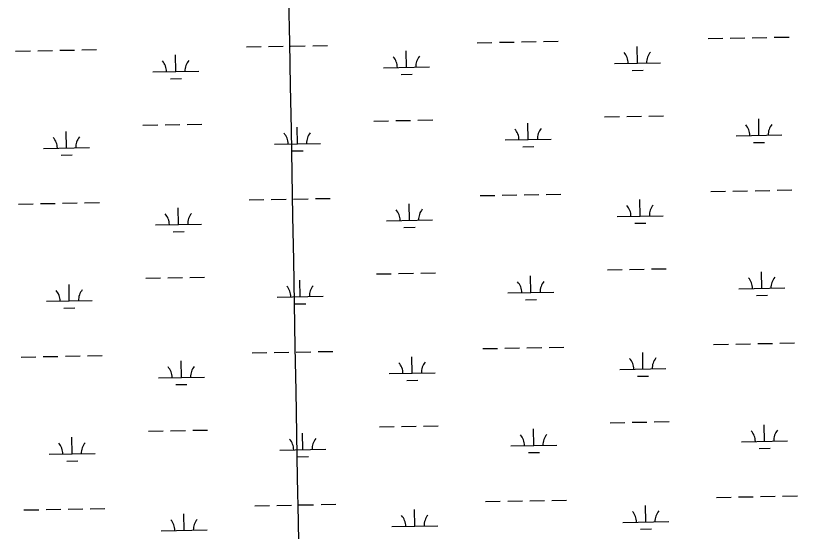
# Model space of a CAD drawing. Extents: x 3925854 to 3964121, y 224593 to 250589.
# Drawn here: x 3939913 to 3941613, y 242884 to 244006 of the extents above; entities that cross this region are included whole.
import ezdxf

# ---------------------------------------------------------------- set-up
doc = ezdxf.new("R2010")
doc.units = 0
doc.layers.add('V-GRID-MAJR', color=7, linetype='Continuous')
doc.layers.add('V-WETL-SWMP', color=7, linetype='Continuous')

msp = doc.modelspace()

# ---------------------------------------------------------------- linework, layer by layer
at = {"layer": 'V-GRID-MAJR'}
msp.add_spline([(3940756.893, 230221.23), (3940647.643, 236278.076), (3940538.337, 242338.005), (3940429.031, 248397.924), (3940428.975, 248401.018)], degree=3, dxfattribs=at)
at = {"layer": 'V-WETL-SWMP'}
for p, q in [((3941562.758, 243958.706), (3941594.753, 243959.288)), ((3940916.957, 243946.963), (3940948.952, 243947.545)), ((3940964.949, 243947.836), (3940996.944, 243948.418)), ((3941012.941, 243948.709), (3941044.936, 243949.29)), ((3941060.933, 243949.581), (3941092.928, 243950.163)), ((3941418.782, 243956.088), (3941450.777, 243956.67)), ((3941466.774, 243956.961), (3941498.769, 243957.542)), ((3941514.766, 243957.833), (3941546.761, 243958.415)), ((3939913.307, 243928.714), (3939945.302, 243929.296)), ((3939961.299, 243929.587), (3939993.294, 243930.168)), ((3940009.291, 243930.459), (3940041.286, 243931.041)), ((3940057.283, 243931.332), (3940089.278, 243931.914)), ((3940415.132, 243937.839), (3940447.127, 243938.42)), ((3940463.124, 243938.711), (3940495.119, 243939.293)), ((3940511.116, 243939.584), (3940543.111, 243940.166)), ((3940559.108, 243940.457), (3940591.103, 243941.038)), ((3940763.313, 243893.419), (3940762.659, 243929.413)), ((3941265.138, 243902.544), (3941264.484, 243938.538)), ((3940261.488, 243884.294), (3940260.833, 243920.289)), ((3940713.321, 243892.51), (3940813.305, 243894.328)), ((3941215.146, 243901.635), (3941315.13, 243903.453)), ((3940211.496, 243883.385), (3940311.48, 243885.204)), ((3940751.596, 243877.773), (3940775.592, 243878.209)), ((3941253.421, 243886.897), (3941277.417, 243887.334)), ((3940249.77, 243868.648), (3940273.767, 243869.084)), ((3940692.016, 243776.672), (3940724.01, 243777.254)), ((3940740.008, 243777.544), (3940772.002, 243778.126)), ((3940788, 243778.417), (3940819.995, 243778.999)), ((3941027.648, 243736.337), (3941026.994, 243772.331)), ((3941193.841, 243785.796), (3941225.835, 243786.378)), ((3941241.833, 243786.669), (3941273.828, 243787.251)), ((3941289.825, 243787.542), (3941321.82, 243788.124)), ((3941529.474, 243745.462), (3941528.819, 243781.456)), ((3940190.191, 243767.547), (3940222.185, 243768.129)), ((3940238.183, 243768.42), (3940270.177, 243769.001)), ((3940286.175, 243769.292), (3940318.17, 243769.874)), ((3940525.823, 243727.212), (3940525.169, 243763.206)), ((3940023.998, 243718.087), (3940023.344, 243754.081)), ((3941479.482, 243744.553), (3941579.465, 243746.371)), ((3940475.832, 243726.303), (3940575.815, 243728.121)), ((3940977.657, 243735.428), (3941077.64, 243737.246)), ((3941517.756, 243729.815), (3941541.752, 243730.251)), ((3939974.007, 243717.178), (3940073.99, 243718.996)), ((3940514.106, 243711.566), (3940538.102, 243712.002)), ((3941015.931, 243720.69), (3941039.927, 243721.127)), ((3940012.281, 243702.441), (3940036.277, 243702.877)), ((3941424.83, 243623.468), (3941456.825, 243624.05)), ((3941472.822, 243624.341), (3941504.817, 243624.922)), ((3941520.814, 243625.213), (3941552.809, 243625.795)), ((3941568.806, 243626.086), (3941600.801, 243626.668)), ((3940421.18, 243605.219), (3940453.175, 243605.8)), ((3940469.172, 243606.091), (3940501.167, 243606.673)), ((3940517.164, 243606.964), (3940549.159, 243607.546)), ((3940565.156, 243607.837), (3940597.151, 243608.418)), ((3940923.005, 243614.343), (3940955, 243614.925)), ((3940970.997, 243615.216), (3941002.992, 243615.798)), ((3941018.989, 243616.089), (3941050.984, 243616.67)), ((3941066.981, 243616.961), (3941098.976, 243617.543)), ((3941271.186, 243569.924), (3941270.532, 243605.918)), ((3939919.355, 243596.094), (3939951.35, 243596.676)), ((3939967.347, 243596.967), (3939999.342, 243597.548)), ((3940015.339, 243597.839), (3940047.334, 243598.421)), ((3940063.331, 243598.712), (3940095.326, 243599.294)), ((3940267.536, 243551.674), (3940266.882, 243587.669)), ((3940769.361, 243560.799), (3940768.707, 243596.793)), ((3941221.194, 243569.015), (3941321.178, 243570.833)), ((3940217.544, 243550.765), (3940317.528, 243552.583)), ((3940719.369, 243559.89), (3940819.353, 243561.708)), ((3941259.469, 243554.277), (3941283.465, 243554.714)), ((3940255.819, 243536.028), (3940279.815, 243536.464)), ((3940757.644, 243545.153), (3940781.64, 243545.589)), ((3941199.889, 243453.176), (3941231.884, 243453.758)), ((3941247.881, 243454.049), (3941279.876, 243454.631)), ((3941295.873, 243454.922), (3941327.868, 243455.503)), ((3940196.239, 243434.927), (3940228.233, 243435.509)), ((3940244.231, 243435.8), (3940276.225, 243436.381)), ((3940292.223, 243436.672), (3940324.218, 243437.254)), ((3940698.064, 243444.052), (3940730.058, 243444.633)), ((3940746.056, 243444.924), (3940778.051, 243445.506)), ((3940794.048, 243445.797), (3940826.043, 243446.379)), ((3941033.697, 243403.717), (3941033.042, 243439.711)), ((3941535.522, 243412.842), (3941534.867, 243448.836)), ((3940030.046, 243385.467), (3940029.392, 243421.461)), ((3940531.871, 243394.592), (3940531.217, 243430.586)), ((3940983.705, 243402.808), (3941083.688, 243404.626)), ((3941485.53, 243411.933), (3941585.513, 243413.751)), ((3939980.055, 243384.558), (3940080.038, 243386.376)), ((3940481.88, 243393.683), (3940581.863, 243395.501)), ((3941021.979, 243388.07), (3941045.975, 243388.507)), ((3941523.804, 243397.195), (3941547.8, 243397.631)), ((3940018.329, 243369.821), (3940042.325, 243370.257)), ((3940520.154, 243378.946), (3940544.15, 243379.382)), ((3940929.053, 243281.723), (3940961.048, 243282.305)), ((3940977.045, 243282.596), (3941009.04, 243283.178)), ((3941025.037, 243283.469), (3941057.032, 243284.05)), ((3941073.029, 243284.341), (3941105.024, 243284.923)), ((3941430.878, 243290.848), (3941462.873, 243291.43)), ((3941478.87, 243291.721), (3941510.865, 243292.302)), ((3941526.862, 243292.593), (3941558.857, 243293.175)), ((3941574.854, 243293.466), (3941606.849, 243294.048)), ((3939925.403, 243263.474), (3939957.398, 243264.056)), ((3939973.395, 243264.346), (3940005.39, 243264.928)), ((3940021.387, 243265.219), (3940053.382, 243265.801)), ((3940069.379, 243266.092), (3940101.374, 243266.674)), ((3940427.228, 243272.599), (3940459.223, 243273.18)), ((3940475.22, 243273.471), (3940507.215, 243274.053)), ((3940523.212, 243274.344), (3940555.207, 243274.926)), ((3940571.204, 243275.216), (3940603.199, 243275.798)), ((3940775.409, 243228.179), (3940774.755, 243264.173)), ((3941277.234, 243237.304), (3941276.58, 243273.298)), ((3940273.584, 243219.054), (3940272.93, 243255.049)), ((3940725.417, 243227.27), (3940825.401, 243229.088)), ((3941227.242, 243236.395), (3941327.226, 243238.213)), ((3940223.592, 243218.145), (3940323.576, 243219.963)), ((3940763.692, 243212.533), (3940787.688, 243212.969)), ((3941265.517, 243221.657), (3941289.513, 243222.094)), ((3940261.867, 243203.408), (3940285.863, 243203.844)), ((3940704.112, 243111.432), (3940736.107, 243112.013)), ((3940752.104, 243112.304), (3940784.099, 243112.886)), ((3940800.096, 243113.177), (3940832.091, 243113.759)), ((3941205.937, 243120.556), (3941237.932, 243121.138)), ((3941253.929, 243121.429), (3941285.924, 243122.011)), ((3941301.921, 243122.302), (3941333.916, 243122.883)), ((3941541.57, 243080.222), (3941540.915, 243116.216)), ((3940202.287, 243102.307), (3940234.281, 243102.889)), ((3940250.279, 243103.18), (3940282.274, 243103.761)), ((3940298.271, 243104.052), (3940330.266, 243104.634)), ((3940537.92, 243061.972), (3940537.265, 243097.966)), ((3941039.745, 243071.097), (3941039.09, 243107.091)), ((3940036.094, 243052.847), (3940035.44, 243088.841)), ((3941491.578, 243079.313), (3941591.561, 243081.131)), ((3940487.928, 243061.063), (3940587.911, 243062.881)), ((3940989.753, 243070.188), (3941089.736, 243072.006)), ((3941529.852, 243064.575), (3941553.848, 243065.011)), ((3939986.103, 243051.938), (3940086.086, 243053.756)), ((3940526.202, 243046.326), (3940550.198, 243046.762)), ((3941028.027, 243055.45), (3941052.023, 243055.887)), ((3940024.377, 243037.201), (3940048.373, 243037.637)), ((3941436.926, 242958.228), (3941468.921, 242958.81)), ((3941484.918, 242959.101), (3941516.913, 242959.682)), ((3941532.91, 242959.973), (3941564.905, 242960.555)), ((3941580.902, 242960.846), (3941612.897, 242961.428)), ((3940433.276, 242939.979), (3940465.271, 242940.56)), ((3940481.268, 242940.851), (3940513.263, 242941.433)), ((3940529.26, 242941.724), (3940561.255, 242942.306)), ((3940577.252, 242942.596), (3940609.247, 242943.178)), ((3940935.101, 242949.103), (3940967.096, 242949.685)), ((3940983.093, 242949.976), (3941015.088, 242950.558)), ((3941031.085, 242950.849), (3941063.08, 242951.43)), ((3941079.077, 242951.721), (3941111.072, 242952.303)), ((3941283.282, 242904.684), (3941282.628, 242940.678)), ((3939931.451, 242930.854), (3939963.446, 242931.436)), ((3939979.443, 242931.726), (3940011.438, 242932.308)), ((3940027.435, 242932.599), (3940059.43, 242933.181)), ((3940075.427, 242933.472), (3940107.422, 242934.054)), ((3940781.457, 242895.559), (3940780.803, 242931.553)), ((3940279.632, 242886.434), (3940278.978, 242922.428)), ((3941233.291, 242903.775), (3941333.274, 242905.593)), ((3940731.465, 242894.65), (3940831.449, 242896.468)), ((3941271.565, 242889.037), (3941295.561, 242889.474)), ((3940229.64, 242885.525), (3940329.624, 242887.343))]:
    msp.add_line(p, q, dxfattribs=at)
for centre, start, end in [((3941209.896, 243902.014), 0.269879, 41.813537), ((3941320.363, 243904.023), 140.269876, 181.813534), ((3940316.713, 243885.774), 140.269876, 181.813534), ((3940708.071, 243892.89), 0.269879, 41.813537), ((3940818.538, 243894.898), 140.269876, 181.813534), ((3940206.246, 243883.765), 0.269879, 41.813537), ((3940972.406, 243735.807), 0.269879, 41.813537), ((3941082.874, 243737.816), 140.269876, 181.813534), ((3941474.231, 243744.932), 0.269879, 41.813537), ((3941584.699, 243746.941), 140.269876, 181.813534), ((3939968.756, 243717.558), 0.269879, 41.813537), ((3940079.224, 243719.566), 140.269876, 181.813534), ((3940470.581, 243726.683), 0.269879, 41.813537), ((3940581.049, 243728.691), 140.269876, 181.813534), ((3941215.944, 243569.394), 0.269879, 41.813537), ((3941326.411, 243571.403), 140.269876, 181.813534), ((3940212.294, 243551.145), 0.269879, 41.813537), ((3940322.761, 243553.154), 140.269876, 181.813534), ((3940714.119, 243560.27), 0.269879, 41.813537), ((3940824.586, 243562.278), 140.269876, 181.813534), ((3941480.279, 243412.312), 0.269879, 41.813537), ((3941590.747, 243414.321), 140.269876, 181.813534), ((3940476.629, 243394.063), 0.269879, 41.813537), ((3940587.097, 243396.071), 140.269876, 181.813534), ((3940978.454, 243403.187), 0.269879, 41.813537), ((3941088.922, 243405.196), 140.269876, 181.813534), ((3939974.804, 243384.938), 0.269879, 41.813537), ((3940085.272, 243386.946), 140.269876, 181.813534), ((3940720.167, 243227.65), 0.269879, 41.813537), ((3940830.634, 243229.658), 140.269876, 181.813534), ((3941221.992, 243236.774), 0.269879, 41.813537), ((3941332.459, 243238.783), 140.269876, 181.813534), ((3940218.342, 243218.525), 0.269879, 41.813537), ((3940328.809, 243220.534), 140.269876, 181.813534), ((3940984.502, 243070.567), 0.269879, 41.813537), ((3941094.97, 243072.576), 140.269876, 181.813534), ((3941486.327, 243079.692), 0.269879, 41.813537), ((3941596.795, 243081.701), 140.269876, 181.813534), ((3939980.852, 243052.318), 0.269879, 41.813537), ((3940091.32, 243054.326), 140.269876, 181.813534), ((3940482.677, 243061.443), 0.269879, 41.813537), ((3940593.145, 243063.451), 140.269876, 181.813534), ((3941228.04, 242904.154), 0.269879, 41.813537), ((3941338.507, 242906.163), 140.269876, 181.813534), ((3940224.39, 242885.905), 0.269879, 41.813537), ((3940334.857, 242887.913), 140.269876, 181.813534), ((3940726.215, 242895.03), 0.269879, 41.813537), ((3940836.682, 242897.038), 140.269876, 181.813534)]:
    msp.add_arc(centre, 35.246, start, end, dxfattribs=at)

doc.saveas('drawing.dxf')
